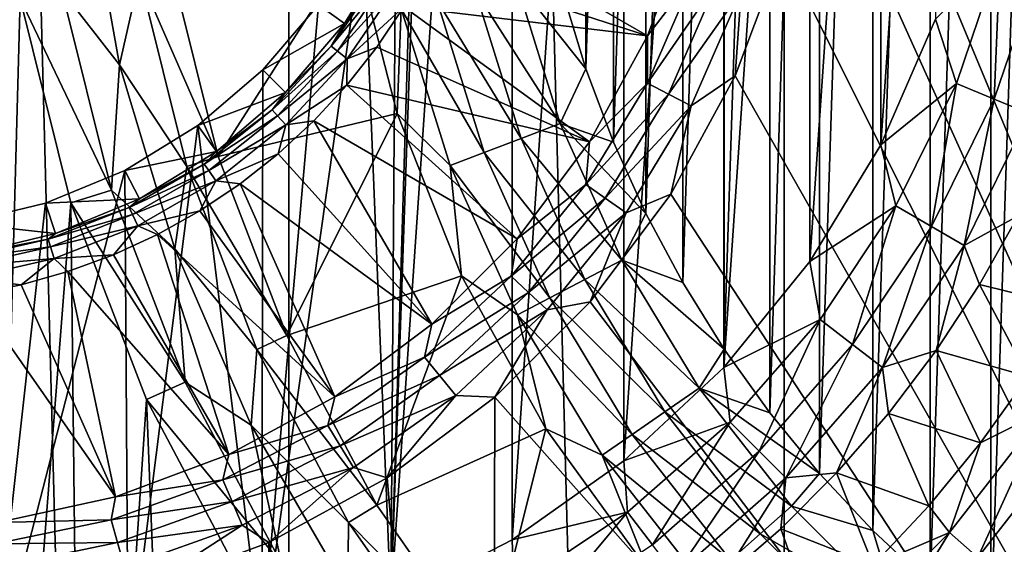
# Model space of a CAD drawing. Header units: millimetres. Extents: x -60 to 60, y -60 to 60.
# Tile 284 of 367: x 43.27 to 46.88, y -3.15 to -1.23. Entities that reach past the tile are written whole.
import ezdxf

# ---------------------------------------------------------------- set-up
doc = ezdxf.new("R2010")
doc.units = ezdxf.units.MM
doc.header["$LTSCALE"] = 81.481481
for name, color, linetype in [('130', 7, 'CONTINUOUS'), ('136', 7, 'CONTINUOUS'), ('159', 7, 'CONTINUOUS'), ('165', 7, 'CONTINUOUS'), ('209', 7, 'CONTINUOUS'), ('229', 7, 'CONTINUOUS'), ('244', 7, 'CONTINUOUS'), ('257', 7, 'CONTINUOUS'), ('295', 7, 'CONTINUOUS'), ('301', 7, 'CONTINUOUS'), ('34', 7, 'CONTINUOUS'), ('42', 7, 'CONTINUOUS'), ('5', 7, 'CONTINUOUS'), ('87', 7, 'CONTINUOUS'), ('9', 7, 'CONTINUOUS')]:
    doc.layers.add(name, color=color, linetype=linetype)

msp = doc.modelspace()

# ---------------------------------------------------------------- linework, layer by layer
at = {"layer": '130', "color": 7, "linetype": 'Continuous', "true_color": 0xf5f5f5}
for points in [[(44.7667, -1.0276, 1.0134), (45.5731, -1.2893, 1.8536), (44.8411, -0.8662, 1.0134), (44.7667, -1.0276, 1.0134)], [(45.5731, -1.2893, 1.8536), (45.7278, -0.8744, 1.8536), (44.8411, -0.8662, 1.0134), (45.5731, -1.2893, 1.8536)], [(44.6799, -1.1826, 1.0134), (45.5731, -1.2893, 1.8536), (44.7667, -1.0276, 1.0134), (44.6799, -1.1826, 1.0134)], [(44.5811, -1.3304, 1.0134), (45.3609, -1.6779, 1.8536), (44.6799, -1.1826, 1.0134), (44.5811, -1.3304, 1.0134)], [(45.3609, -1.6779, 1.8536), (45.5731, -1.2893, 1.8536), (44.6799, -1.1826, 1.0134), (45.3609, -1.6779, 1.8536)], [(44.4711, -1.47, 1.0134), (45.3609, -1.6779, 1.8536), (44.5811, -1.3304, 1.0134), (44.4711, -1.47, 1.0134)], [(44.3505, -1.6005, 1.0134), (45.0955, -2.0324, 1.8536), (44.4711, -1.47, 1.0134), (44.3505, -1.6005, 1.0134)], [(45.0955, -2.0324, 1.8536), (45.3609, -1.6779, 1.8536), (44.4711, -1.47, 1.0134), (45.0955, -2.0324, 1.8536)], [(44.22, -1.7211, 1.0134), (44.7824, -2.3455, 1.8536), (44.3505, -1.6005, 1.0134), (44.22, -1.7211, 1.0134)], [(44.7824, -2.3455, 1.8536), (45.0955, -2.0324, 1.8536), (44.3505, -1.6005, 1.0134), (44.7824, -2.3455, 1.8536)], [(44.0804, -1.8311, 1.0134), (44.7824, -2.3455, 1.8536), (44.22, -1.7211, 1.0134), (44.0804, -1.8311, 1.0134)], [(43.9326, -1.9299, 1.0134), (44.4279, -2.6109, 1.8536), (44.0804, -1.8311, 1.0134), (43.9326, -1.9299, 1.0134)], [(44.4279, -2.6109, 1.8536), (44.7824, -2.3455, 1.8536), (44.0804, -1.8311, 1.0134), (44.4279, -2.6109, 1.8536)], [(43.7776, -2.0167, 1.0134), (44.4279, -2.6109, 1.8536), (43.9326, -1.9299, 1.0134), (43.7776, -2.0167, 1.0134)], [(43.6162, -2.0911, 1.0134), (44.0393, -2.8231, 1.8536), (43.7776, -2.0167, 1.0134), (43.6162, -2.0911, 1.0134)], [(44.0393, -2.8231, 1.8536), (44.4279, -2.6109, 1.8536), (43.7776, -2.0167, 1.0134), (44.0393, -2.8231, 1.8536)], [(43.4494, -2.1526, 1.0134), (44.0393, -2.8231, 1.8536), (43.6162, -2.0911, 1.0134), (43.4494, -2.1526, 1.0134)], [(43.2784, -2.2009, 1.0134), (43.6244, -2.9778, 1.8536), (43.4494, -2.1526, 1.0134), (43.2784, -2.2009, 1.0134)], [(43.6244, -2.9778, 1.8536), (44.0393, -2.8231, 1.8536), (43.4494, -2.1526, 1.0134), (43.6244, -2.9778, 1.8536)], [(43.1041, -2.2355, 1.0134), (43.6244, -2.9778, 1.8536), (43.2784, -2.2009, 1.0134), (43.1041, -2.2355, 1.0134)], [(43.1917, -3.072, 1.8536), (43.6244, -2.9778, 1.8536), (43.1041, -2.2355, 1.0134), (43.1917, -3.072, 1.8536)]]:
    msp.add_3dface(points, dxfattribs=at)
at = {"layer": '136', "color": 7, "linetype": 'Continuous', "true_color": 0xf5f5f5}
for points in [[(44.6364, -0.9612, 0.6729), (44.368, -1.1756, -3.8), (44.4628, -1.2444, 0.6729), (44.6364, -0.9612, 0.6729)], [(44.368, -1.1756, -3.8), (44.1642, -1.4142, -3.8), (44.4628, -1.2444, 0.6729), (44.368, -1.1756, -3.8)], [(44.4628, -1.2444, 0.6729), (44.1642, -1.4142, -3.8), (44.247, -1.497, 0.6729), (44.4628, -1.2444, 0.6729)], [(44.1642, -1.4142, -3.8), (43.9256, -1.618, -3.8), (44.247, -1.497, 0.6729), (44.1642, -1.4142, -3.8)], [(44.247, -1.497, 0.6729), (43.9256, -1.618, -3.8), (43.9944, -1.7128, 0.6729), (44.247, -1.497, 0.6729)], [(43.9256, -1.618, -3.8), (43.658, -1.782, -3.8), (43.9944, -1.7128, 0.6729), (43.9256, -1.618, -3.8)], [(43.9944, -1.7128, 0.6729), (43.658, -1.782, -3.8), (43.7112, -1.8864, 0.6729), (43.9944, -1.7128, 0.6729)], [(43.658, -1.782, -3.8), (43.368, -1.9021, -3.8), (43.7112, -1.8864, 0.6729), (43.658, -1.782, -3.8)], [(43.368, -1.9021, -3.8), (43.0629, -1.9754, -3.8), (43.4042, -2.0135, 0.6729), (43.368, -1.9021, -3.8)], [(43.7112, -1.8864, 0.6729), (43.368, -1.9021, -3.8), (43.4042, -2.0135, 0.6729), (43.7112, -1.8864, 0.6729)], [(43.4042, -2.0135, 0.6729), (43.0629, -1.9754, -3.8), (43.0812, -2.0911, 0.6729), (43.4042, -2.0135, 0.6729)]]:
    msp.add_3dface(points, dxfattribs=at)
at = {"layer": '159', "color": 7, "linetype": 'Continuous', "true_color": 0xf5f5f5}
for points in [[(45.7278, -0.8744, 1.8536), (45.5731, -1.2893, 1.8536), (45.7456, -1.0646, 1.9156), (45.7278, -0.8744, 1.8536)], [(45.8947, -1.4362, 2), (46.0671, -0.974, 2), (45.9156, -1.125, 1.9904), (45.8947, -1.4362, 2)], [(45.5731, -1.2893, 1.8536), (45.5727, -1.4626, 1.9156), (45.7456, -1.0646, 1.9156), (45.5731, -1.2893, 1.8536)], [(45.5727, -1.4626, 1.9156), (45.8271, -1.0936, 1.9619), (45.7456, -1.0646, 1.9156), (45.5727, -1.4626, 1.9156)], [(45.6495, -1.5024, 1.9619), (45.8271, -1.0936, 1.9619), (45.5727, -1.4626, 1.9156), (45.6495, -1.5024, 1.9619)], [(45.6495, -1.5024, 1.9619), (45.9156, -1.125, 1.9904), (45.8271, -1.0936, 1.9619), (45.6495, -1.5024, 1.9619)], [(45.7329, -1.5456, 1.9904), (45.9156, -1.125, 1.9904), (45.6495, -1.5024, 1.9619), (45.7329, -1.5456, 1.9904)], [(45.7329, -1.5456, 1.9904), (45.8947, -1.4362, 2), (45.9156, -1.125, 1.9904), (45.7329, -1.5456, 1.9904)], [(45.5731, -1.2893, 1.8536), (45.3609, -1.6779, 1.8536), (45.5727, -1.4626, 1.9156), (45.5731, -1.2893, 1.8536)], [(45.6583, -1.8691, 2), (45.8947, -1.4362, 2), (45.7329, -1.5456, 1.9904), (45.6583, -1.8691, 2)], [(45.3609, -1.6779, 1.8536), (45.3473, -1.8334, 1.9156), (45.5727, -1.4626, 1.9156), (45.3609, -1.6779, 1.8536)], [(45.3473, -1.8334, 1.9156), (45.6495, -1.5024, 1.9619), (45.5727, -1.4626, 1.9156), (45.3473, -1.8334, 1.9156)], [(45.418, -1.8833, 1.9619), (45.6495, -1.5024, 1.9619), (45.3473, -1.8334, 1.9156), (45.418, -1.8833, 1.9619)], [(45.418, -1.8833, 1.9619), (45.7329, -1.5456, 1.9904), (45.6495, -1.5024, 1.9619), (45.418, -1.8833, 1.9619)], [(45.4947, -1.9374, 1.9904), (45.7329, -1.5456, 1.9904), (45.418, -1.8833, 1.9619), (45.4947, -1.9374, 1.9904)], [(45.4947, -1.9374, 1.9904), (45.6583, -1.8691, 2), (45.7329, -1.5456, 1.9904), (45.4947, -1.9374, 1.9904)], [(45.3609, -1.6779, 1.8536), (45.0955, -2.0324, 1.8536), (45.3473, -1.8334, 1.9156), (45.3609, -1.6779, 1.8536)], [(45.0955, -2.0324, 1.8536), (45.0734, -2.1699, 1.9156), (45.3473, -1.8334, 1.9156), (45.0955, -2.0324, 1.8536)], [(45.0734, -2.1699, 1.9156), (45.418, -1.8833, 1.9619), (45.3473, -1.8334, 1.9156), (45.0734, -2.1699, 1.9156)], [(45.3627, -2.264, 2), (45.6583, -1.8691, 2), (45.4947, -1.9374, 1.9904), (45.3627, -2.264, 2)], [(45.1367, -2.229, 1.9619), (45.418, -1.8833, 1.9619), (45.0734, -2.1699, 1.9156), (45.1367, -2.229, 1.9619)], [(45.1367, -2.229, 1.9619), (45.4947, -1.9374, 1.9904), (45.418, -1.8833, 1.9619), (45.1367, -2.229, 1.9619)], [(45.2053, -2.2931, 1.9904), (45.4947, -1.9374, 1.9904), (45.1367, -2.229, 1.9619), (45.2053, -2.2931, 1.9904)], [(45.2053, -2.2931, 1.9904), (45.3627, -2.264, 2), (45.4947, -1.9374, 1.9904), (45.2053, -2.2931, 1.9904)], [(45.0955, -2.0324, 1.8536), (44.7824, -2.3455, 1.8536), (45.0734, -2.1699, 1.9156), (45.0955, -2.0324, 1.8536)], [(44.7824, -2.3455, 1.8536), (44.7563, -2.4661, 1.9156), (45.0734, -2.1699, 1.9156), (44.7824, -2.3455, 1.8536)], [(44.7563, -2.4661, 1.9156), (45.1367, -2.229, 1.9619), (45.0734, -2.1699, 1.9156), (44.7563, -2.4661, 1.9156)], [(44.8109, -2.5332, 1.9619), (45.1367, -2.229, 1.9619), (44.7563, -2.4661, 1.9156), (44.8109, -2.5332, 1.9619)], [(44.8109, -2.5332, 1.9619), (45.2053, -2.2931, 1.9904), (45.1367, -2.229, 1.9619), (44.8109, -2.5332, 1.9619)], [(45.0138, -2.6128, 2), (45.3627, -2.264, 2), (45.2053, -2.2931, 1.9904), (45.0138, -2.6128, 2)], [(44.8702, -2.606, 1.9904), (45.2053, -2.2931, 1.9904), (44.8109, -2.5332, 1.9619), (44.8702, -2.606, 1.9904)], [(44.8702, -2.606, 1.9904), (45.0138, -2.6128, 2), (45.2053, -2.2931, 1.9904), (44.8702, -2.606, 1.9904)], [(44.7824, -2.3455, 1.8536), (44.4279, -2.6109, 1.8536), (44.7563, -2.4661, 1.9156), (44.7824, -2.3455, 1.8536)], [(44.4279, -2.6109, 1.8536), (44.4018, -2.7163, 1.9156), (44.7563, -2.4661, 1.9156), (44.4279, -2.6109, 1.8536)], [(44.4018, -2.7163, 1.9156), (44.8109, -2.5332, 1.9619), (44.7563, -2.4661, 1.9156), (44.4018, -2.7163, 1.9156)], [(44.4468, -2.7903, 1.9619), (44.8109, -2.5332, 1.9619), (44.4018, -2.7163, 1.9156), (44.4468, -2.7903, 1.9619)], [(44.4468, -2.7903, 1.9619), (44.8702, -2.606, 1.9904), (44.8109, -2.5332, 1.9619), (44.4468, -2.7903, 1.9619)], [(44.4279, -2.6109, 1.8536), (44.0393, -2.8231, 1.8536), (44.4018, -2.7163, 1.9156), (44.4279, -2.6109, 1.8536)], [(44.4956, -2.8705, 1.9904), (44.8702, -2.606, 1.9904), (44.4468, -2.7903, 1.9619), (44.4956, -2.8705, 1.9904)], [(44.4956, -2.8705, 1.9904), (44.6189, -2.9084, 2), (44.8702, -2.606, 1.9904), (44.4956, -2.8705, 1.9904)], [(44.6189, -2.9084, 2), (45.0138, -2.6128, 2), (44.8702, -2.606, 1.9904), (44.6189, -2.9084, 2)], [(44.0166, -2.916, 1.9156), (44.4468, -2.7903, 1.9619), (44.4018, -2.7163, 1.9156), (44.0166, -2.916, 1.9156)], [(44.0393, -2.8231, 1.8536), (44.0166, -2.916, 1.9156), (44.4018, -2.7163, 1.9156), (44.0393, -2.8231, 1.8536)], [(44.051, -2.9953, 1.9619), (44.4468, -2.7903, 1.9619), (44.0166, -2.916, 1.9156), (44.051, -2.9953, 1.9619)], [(44.051, -2.9953, 1.9619), (44.4956, -2.8705, 1.9904), (44.4468, -2.7903, 1.9619), (44.051, -2.9953, 1.9619)], [(44.0393, -2.8231, 1.8536), (43.6244, -2.9778, 1.8536), (44.0166, -2.916, 1.9156), (44.0393, -2.8231, 1.8536)], [(44.0885, -3.0814, 1.9904), (44.4956, -2.8705, 1.9904), (44.051, -2.9953, 1.9619), (44.0885, -3.0814, 1.9904)], [(44.0885, -3.0814, 1.9904), (44.186, -3.1448, 2), (44.4956, -2.8705, 1.9904), (44.0885, -3.0814, 1.9904)], [(44.186, -3.1448, 2), (44.6189, -2.9084, 2), (44.4956, -2.8705, 1.9904), (44.186, -3.1448, 2)], [(43.6077, -3.0613, 1.9156), (44.051, -2.9953, 1.9619), (44.0166, -2.916, 1.9156), (43.6077, -3.0613, 1.9156)], [(43.6244, -2.9778, 1.8536), (43.6077, -3.0613, 1.9156), (44.0166, -2.916, 1.9156), (43.6244, -2.9778, 1.8536)], [(43.6244, -2.9778, 1.8536), (43.1917, -3.072, 1.8536), (43.6077, -3.0613, 1.9156), (43.6244, -2.9778, 1.8536)], [(43.6311, -3.1446, 1.9619), (44.051, -2.9953, 1.9619), (43.6077, -3.0613, 1.9156), (43.6311, -3.1446, 1.9619)], [(43.6311, -3.1446, 1.9619), (44.0885, -3.0814, 1.9904), (44.051, -2.9953, 1.9619), (43.6311, -3.1446, 1.9619)], [(43.1829, -3.1495, 1.9156), (43.6311, -3.1446, 1.9619), (43.6077, -3.0613, 1.9156), (43.1829, -3.1495, 1.9156)], [(43.1917, -3.072, 1.8536), (43.1829, -3.1495, 1.9156), (43.6077, -3.0613, 1.9156), (43.1917, -3.072, 1.8536)], [(43.6564, -3.235, 1.9904), (44.0885, -3.0814, 1.9904), (43.6311, -3.1446, 1.9619), (43.6564, -3.235, 1.9904)], [(43.6564, -3.235, 1.9904), (43.7238, -3.3171, 2), (44.0885, -3.0814, 1.9904), (43.6564, -3.235, 1.9904)], [(43.7238, -3.3171, 2), (44.186, -3.1448, 2), (44.0885, -3.0814, 1.9904), (43.7238, -3.3171, 2)], [(43.1947, -3.2353, 1.9619), (43.6311, -3.1446, 1.9619), (43.1829, -3.1495, 1.9156), (43.1947, -3.2353, 1.9619)], [(43.1947, -3.2353, 1.9619), (43.6564, -3.235, 1.9904), (43.6311, -3.1446, 1.9619), (43.1947, -3.2353, 1.9619)]]:
    msp.add_3dface(points, dxfattribs=at)
at = {"layer": '165', "color": 7, "linetype": 'Continuous', "true_color": 0xf5f5f5}
for points in [[(44.6364, -0.9612, 0.6729), (44.4628, -1.2444, 0.6729), (44.5934, -1.0643, 0.7668), (44.6364, -0.9612, 0.6729)], [(44.5934, -1.0643, 0.7668), (44.4142, -1.3271, 0.7668), (44.6185, -1.0788, 0.8571), (44.5934, -1.0643, 0.7668)], [(44.5934, -1.0643, 0.7668), (44.4628, -1.2444, 0.6729), (44.4142, -1.3271, 0.7668), (44.5934, -1.0643, 0.7668)], [(44.6185, -1.0788, 0.8571), (44.4142, -1.3271, 0.7668), (44.4368, -1.3452, 0.8571), (44.6185, -1.0788, 0.8571)], [(44.6185, -1.0788, 0.8571), (44.4368, -1.3452, 0.8571), (44.6579, -1.1015, 0.9404), (44.6185, -1.0788, 0.8571)], [(44.6579, -1.1015, 0.9404), (44.4368, -1.3452, 0.8571), (44.4724, -1.3736, 0.9404), (44.6579, -1.1015, 0.9404)], [(44.6799, -1.1826, 1.0134), (44.6579, -1.1015, 0.9404), (44.4724, -1.3736, 0.9404), (44.6799, -1.1826, 1.0134)], [(44.5811, -1.3304, 1.0134), (44.6799, -1.1826, 1.0134), (44.4724, -1.3736, 0.9404), (44.5811, -1.3304, 1.0134)], [(44.4628, -1.2444, 0.6729), (44.247, -1.497, 0.6729), (44.4142, -1.3271, 0.7668), (44.4628, -1.2444, 0.6729)], [(44.4142, -1.3271, 0.7668), (44.247, -1.497, 0.6729), (44.1978, -1.5603, 0.7668), (44.4142, -1.3271, 0.7668)], [(44.4142, -1.3271, 0.7668), (44.1978, -1.5603, 0.7668), (44.4368, -1.3452, 0.8571), (44.4142, -1.3271, 0.7668)], [(44.4711, -1.47, 1.0134), (44.5811, -1.3304, 1.0134), (44.4724, -1.3736, 0.9404), (44.4711, -1.47, 1.0134)], [(44.4368, -1.3452, 0.8571), (44.1978, -1.5603, 0.7668), (44.2175, -1.5816, 0.8571), (44.4368, -1.3452, 0.8571)], [(44.4368, -1.3452, 0.8571), (44.2175, -1.5816, 0.8571), (44.4724, -1.3736, 0.9404), (44.4368, -1.3452, 0.8571)], [(44.4724, -1.3736, 0.9404), (44.2175, -1.5816, 0.8571), (44.2485, -1.6149, 0.9404), (44.4724, -1.3736, 0.9404)], [(44.4711, -1.47, 1.0134), (44.4724, -1.3736, 0.9404), (44.2485, -1.6149, 0.9404), (44.4711, -1.47, 1.0134)], [(44.3505, -1.6005, 1.0134), (44.4711, -1.47, 1.0134), (44.2485, -1.6149, 0.9404), (44.3505, -1.6005, 1.0134)], [(44.247, -1.497, 0.6729), (43.9944, -1.7128, 0.6729), (44.1978, -1.5603, 0.7668), (44.247, -1.497, 0.6729)], [(44.1978, -1.5603, 0.7668), (43.9944, -1.7128, 0.6729), (43.949, -1.7587, 0.7668), (44.1978, -1.5603, 0.7668)], [(44.1978, -1.5603, 0.7668), (43.949, -1.7587, 0.7668), (44.2175, -1.5816, 0.8571), (44.1978, -1.5603, 0.7668)], [(44.2175, -1.5816, 0.8571), (43.949, -1.7587, 0.7668), (43.9654, -1.7826, 0.8571), (44.2175, -1.5816, 0.8571)], [(44.2175, -1.5816, 0.8571), (43.9654, -1.7826, 0.8571), (44.2485, -1.6149, 0.9404), (44.2175, -1.5816, 0.8571)], [(44.2485, -1.6149, 0.9404), (43.9654, -1.7826, 0.8571), (43.991, -1.8202, 0.9404), (44.2485, -1.6149, 0.9404)], [(44.22, -1.7211, 1.0134), (44.2485, -1.6149, 0.9404), (43.991, -1.8202, 0.9404), (44.22, -1.7211, 1.0134)], [(44.22, -1.7211, 1.0134), (44.3505, -1.6005, 1.0134), (44.2485, -1.6149, 0.9404), (44.22, -1.7211, 1.0134)], [(43.9944, -1.7128, 0.6729), (43.7112, -1.8864, 0.6729), (43.949, -1.7587, 0.7668), (43.9944, -1.7128, 0.6729)], [(44.0804, -1.8311, 1.0134), (44.22, -1.7211, 1.0134), (43.991, -1.8202, 0.9404), (44.0804, -1.8311, 1.0134)], [(43.949, -1.7587, 0.7668), (43.7112, -1.8864, 0.6729), (43.6735, -1.9177, 0.7668), (43.949, -1.7587, 0.7668)], [(43.949, -1.7587, 0.7668), (43.6735, -1.9177, 0.7668), (43.9654, -1.7826, 0.8571), (43.949, -1.7587, 0.7668)], [(43.9654, -1.7826, 0.8571), (43.6735, -1.9177, 0.7668), (43.6861, -1.9439, 0.8571), (43.9654, -1.7826, 0.8571)], [(43.9654, -1.7826, 0.8571), (43.6861, -1.9439, 0.8571), (43.991, -1.8202, 0.9404), (43.9654, -1.7826, 0.8571)], [(43.991, -1.8202, 0.9404), (43.6861, -1.9439, 0.8571), (43.7059, -1.9849, 0.9404), (43.991, -1.8202, 0.9404)], [(43.9326, -1.9299, 1.0134), (43.991, -1.8202, 0.9404), (43.7059, -1.9849, 0.9404), (43.9326, -1.9299, 1.0134)], [(43.9326, -1.9299, 1.0134), (44.0804, -1.8311, 1.0134), (43.991, -1.8202, 0.9404), (43.9326, -1.9299, 1.0134)], [(43.7112, -1.8864, 0.6729), (43.4042, -2.0135, 0.6729), (43.6735, -1.9177, 0.7668), (43.7112, -1.8864, 0.6729)], [(43.6735, -1.9177, 0.7668), (43.4042, -2.0135, 0.6729), (43.3774, -2.034, 0.7668), (43.6735, -1.9177, 0.7668)], [(43.6735, -1.9177, 0.7668), (43.3774, -2.034, 0.7668), (43.6861, -1.9439, 0.8571), (43.6735, -1.9177, 0.7668)], [(43.6861, -1.9439, 0.8571), (43.3774, -2.034, 0.7668), (43.3859, -2.0617, 0.8571), (43.6861, -1.9439, 0.8571)], [(43.6861, -1.9439, 0.8571), (43.3859, -2.0617, 0.8571), (43.7059, -1.9849, 0.9404), (43.6861, -1.9439, 0.8571)], [(43.7776, -2.0167, 1.0134), (43.9326, -1.9299, 1.0134), (43.7059, -1.9849, 0.9404), (43.7776, -2.0167, 1.0134)], [(43.4042, -2.0135, 0.6729), (43.0812, -2.0911, 0.6729), (43.3774, -2.034, 0.7668), (43.4042, -2.0135, 0.6729)], [(43.7059, -1.9849, 0.9404), (43.3859, -2.0617, 0.8571), (43.3994, -2.1052, 0.9404), (43.7059, -1.9849, 0.9404)], [(43.6162, -2.0911, 1.0134), (43.7059, -1.9849, 0.9404), (43.3994, -2.1052, 0.9404), (43.6162, -2.0911, 1.0134)], [(43.6162, -2.0911, 1.0134), (43.7776, -2.0167, 1.0134), (43.7059, -1.9849, 0.9404), (43.6162, -2.0911, 1.0134)], [(43.3774, -2.034, 0.7668), (43.0812, -2.0911, 0.6729), (43.0672, -2.1048, 0.7668), (43.3774, -2.034, 0.7668)], [(43.3774, -2.034, 0.7668), (43.0672, -2.1048, 0.7668), (43.3859, -2.0617, 0.8571), (43.3774, -2.034, 0.7668)], [(43.3859, -2.0617, 0.8571), (43.0672, -2.1048, 0.7668), (43.0716, -2.1334, 0.8571), (43.3859, -2.0617, 0.8571)], [(43.3859, -2.0617, 0.8571), (43.0716, -2.1334, 0.8571), (43.3994, -2.1052, 0.9404), (43.3859, -2.0617, 0.8571)], [(43.4494, -2.1526, 1.0134), (43.6162, -2.0911, 1.0134), (43.3994, -2.1052, 0.9404), (43.4494, -2.1526, 1.0134)], [(43.3994, -2.1052, 0.9404), (43.0716, -2.1334, 0.8571), (43.0783, -2.1784, 0.9404), (43.3994, -2.1052, 0.9404)], [(43.2784, -2.2009, 1.0134), (43.3994, -2.1052, 0.9404), (43.0783, -2.1784, 0.9404), (43.2784, -2.2009, 1.0134)], [(43.2784, -2.2009, 1.0134), (43.4494, -2.1526, 1.0134), (43.3994, -2.1052, 0.9404), (43.2784, -2.2009, 1.0134)], [(43.1041, -2.2355, 1.0134), (43.2784, -2.2009, 1.0134), (43.0783, -2.1784, 0.9404), (43.1041, -2.2355, 1.0134)]]:
    msp.add_3dface(points, dxfattribs=at)
at = {"layer": '209', "color": 151, "linetype": 'Continuous', "true_color": 0x7dbfed}
for points in [[(42.3223, 38.1068, 28.5), (44.2586, -35.8396, 28.5), (44.2586, 35.8396, 28.5), (42.3223, 38.1068, 28.5)], [(42.3223, -38.1068, 28.5), (44.2586, -35.8396, 28.5), (42.3223, 38.1068, 28.5), (42.3223, -38.1068, 28.5)], [(44.2586, 35.8396, 28.5), (46.0737, -33.4741, 28.5), (46.0737, 33.4741, 28.5), (44.2586, 35.8396, 28.5)], [(44.2586, -35.8396, 28.5), (46.0737, -33.4741, 28.5), (44.2586, 35.8396, 28.5), (44.2586, -35.8396, 28.5)], [(46.0737, 33.4741, 28.5), (47.7624, -31.017, 28.5), (47.7624, 31.017, 28.5), (46.0737, 33.4741, 28.5)], [(46.0737, -33.4741, 28.5), (47.7624, -31.017, 28.5), (46.0737, 33.4741, 28.5), (46.0737, -33.4741, 28.5)]]:
    msp.add_3dface(points, dxfattribs=at)
at = {"layer": '229', "color": 151, "linetype": 'Continuous', "true_color": 0x7dbfed}
for points in [[(46.8302, 3.4796, 17.3), (47.0635, 3.6467, 17.3), (46.8302, -3.4796, 17.3), (46.8302, 3.4796, 17.3)], [(46.8302, -3.4796, 17.3), (47.0635, 3.6467, 17.3), (47.0635, -3.6467, 17.3), (46.8302, -3.4796, 17.3)], [(46.6083, 3.2975, 17.3), (46.8302, 3.4796, 17.3), (46.6083, -3.2975, 17.3), (46.6083, 3.2975, 17.3)], [(46.6083, -3.2975, 17.3), (46.8302, 3.4796, 17.3), (46.8302, -3.4796, 17.3), (46.6083, -3.2975, 17.3)], [(46.3989, 3.1013, 17.3), (46.6083, 3.2975, 17.3), (46.3989, -3.1013, 17.3), (46.3989, 3.1013, 17.3)], [(46.3989, -3.1013, 17.3), (46.6083, 3.2975, 17.3), (46.6083, -3.2975, 17.3), (46.3989, -3.1013, 17.3)], [(46.2027, 2.8918, 17.3), (46.3989, 3.1013, 17.3), (46.2027, -2.8918, 17.3), (46.2027, 2.8918, 17.3)], [(46.2027, -2.8918, 17.3), (46.3989, 3.1013, 17.3), (46.3989, -3.1013, 17.3), (46.2027, -2.8918, 17.3)], [(46.0206, 2.67, 17.3), (46.2027, 2.8918, 17.3), (46.0206, -2.67, 17.3), (46.0206, 2.67, 17.3)], [(46.0206, -2.67, 17.3), (46.2027, 2.8918, 17.3), (46.2027, -2.8918, 17.3), (46.0206, -2.67, 17.3)], [(45.8534, 2.4367, 17.3), (46.0206, 2.67, 17.3), (45.8534, -2.4367, 17.3), (45.8534, 2.4367, 17.3)], [(45.8534, -2.4367, 17.3), (46.0206, 2.67, 17.3), (46.0206, -2.67, 17.3), (45.8534, -2.4367, 17.3)], [(45.7018, 2.193, 17.3), (45.8534, 2.4367, 17.3), (45.7018, -2.193, 17.3), (45.7018, 2.193, 17.3)], [(45.7018, -2.193, 17.3), (45.8534, 2.4367, 17.3), (45.8534, -2.4367, 17.3), (45.7018, -2.193, 17.3)], [(45.5665, 1.9398, 17.3), (45.7018, 2.193, 17.3), (45.5665, -1.9398, 17.3), (45.5665, 1.9398, 17.3)], [(45.5665, -1.9398, 17.3), (45.7018, 2.193, 17.3), (45.7018, -2.193, 17.3), (45.5665, -1.9398, 17.3)], [(45.4481, -1.6784, 17.3), (45.5665, 1.9398, 17.3), (45.5665, -1.9398, 17.3), (45.4481, -1.6784, 17.3)], [(45.4481, 1.6784, 17.3), (45.5665, 1.9398, 17.3), (45.4481, -1.6784, 17.3), (45.4481, 1.6784, 17.3)], [(45.347, 1.4098, 17.3), (45.4481, 1.6784, 17.3), (45.347, -1.4098, 17.3), (45.347, 1.4098, 17.3)], [(45.347, -1.4098, 17.3), (45.4481, 1.6784, 17.3), (45.4481, -1.6784, 17.3), (45.347, -1.4098, 17.3)], [(45.2637, -1.1352, 17.3), (45.347, 1.4098, 17.3), (45.347, -1.4098, 17.3), (45.2637, -1.1352, 17.3)]]:
    msp.add_3dface(points, dxfattribs=at)
at = {"layer": '244', "color": 151, "linetype": 'Continuous', "true_color": 0x7dbfed}
for points in [[(43.8305, -1.049, 18.2657), (44.4973, -0.9543, 17.5929), (44.0003, -1.731, 18.2657), (43.8305, -1.049, 18.2657)], [(44.4973, -0.9543, 17.5929), (44.6564, -1.5738, 17.5929), (44.0003, -1.731, 18.2657), (44.4973, -0.9543, 17.5929)], [(44.0003, -1.731, 18.2657), (44.6564, -1.5738, 17.5929), (44.2518, -2.3873, 18.2657), (44.0003, -1.731, 18.2657)], [(44.6564, -1.5738, 17.5929), (44.8918, -2.1684, 17.5929), (44.2518, -2.3873, 18.2657), (44.6564, -1.5738, 17.5929)], [(44.2518, -2.3873, 18.2657), (44.8918, -2.1684, 17.5929), (44.5813, -3.0082, 18.2657), (44.2518, -2.3873, 18.2657)], [(44.8918, -2.1684, 17.5929), (45.1999, -2.7289, 17.5929), (44.5813, -3.0082, 18.2657), (44.8918, -2.1684, 17.5929)], [(44.5813, -3.0082, 18.2657), (45.1999, -2.7289, 17.5929), (44.9838, -3.5843, 18.2657), (44.5813, -3.0082, 18.2657)], [(45.1999, -2.7289, 17.5929), (45.5759, -3.2463, 17.5929), (44.9838, -3.5843, 18.2657), (45.1999, -2.7289, 17.5929)]]:
    msp.add_3dface(points, dxfattribs=at)
at = {"layer": '257', "color": 151, "linetype": 'Continuous', "true_color": 0x7dbfed}
for points in [[(43.1804, -0.3859, 18.5), (43.2743, -1.152, 18.5), (43.1431, -5.9596, 18.5), (43.1804, -0.3859, 18.5)], [(43.2743, -1.152, 18.5), (43.4607, -1.9009, 18.5), (43.1431, -5.9596, 18.5), (43.2743, -1.152, 18.5)], [(43.1431, -5.9596, 18.5), (43.4607, -1.9009, 18.5), (43.5063, -6.0608, 18.5), (43.1431, -5.9596, 18.5)], [(43.4607, -1.9009, 18.5), (43.7369, -2.6216, 18.5), (43.5063, -6.0608, 18.5), (43.4607, -1.9009, 18.5)], [(43.5063, -6.0608, 18.5), (43.7369, -2.6216, 18.5), (43.875, -6.1399, 18.5), (43.5063, -6.0608, 18.5)], [(43.7369, -2.6216, 18.5), (44.0987, -3.3034, 18.5), (43.875, -6.1399, 18.5), (43.7369, -2.6216, 18.5)]]:
    msp.add_3dface(points, dxfattribs=at)
at = {"layer": '295', "color": 151, "linetype": 'Continuous', "true_color": 0x7dbfed}
for points in [[(43.6385, -1.3958, 18.4392), (43.4275, -1.1236, 18.4847), (43.5157, -0.7027, 18.4392), (43.6385, -1.3958, 18.4392)], [(43.6385, -1.3958, 18.4392), (43.5157, -0.7027, 18.4392), (43.7113, -1.0711, 18.3652), (43.6385, -1.3958, 18.4392)], [(43.8847, -1.7674, 18.3652), (43.6385, -1.3958, 18.4392), (43.7113, -1.0711, 18.3652), (43.8847, -1.7674, 18.3652)], [(43.8305, -1.049, 18.2657), (44.0003, -1.731, 18.2657), (43.7113, -1.0711, 18.3652), (43.8305, -1.049, 18.2657)], [(44.0003, -1.731, 18.2657), (43.8847, -1.7674, 18.3652), (43.7113, -1.0711, 18.3652), (44.0003, -1.731, 18.2657)], [(43.6093, -1.8541, 18.4847), (43.2743, -1.152, 18.5), (43.4275, -1.1236, 18.4847), (43.6093, -1.8541, 18.4847)], [(43.4607, -1.9009, 18.5), (43.2743, -1.152, 18.5), (43.6093, -1.8541, 18.4847), (43.4607, -1.9009, 18.5)], [(43.6093, -1.8541, 18.4847), (43.4275, -1.1236, 18.4847), (43.6385, -1.3958, 18.4392), (43.6093, -1.8541, 18.4847)], [(43.8413, -2.0699, 18.4392), (43.6093, -1.8541, 18.4847), (43.6385, -1.3958, 18.4392), (43.8413, -2.0699, 18.4392)], [(43.8413, -2.0699, 18.4392), (43.6385, -1.3958, 18.4392), (43.8847, -1.7674, 18.3652), (43.8413, -2.0699, 18.4392)], [(44.0003, -1.731, 18.2657), (44.2518, -2.3873, 18.2657), (43.8847, -1.7674, 18.3652), (44.0003, -1.731, 18.2657)], [(44.1414, -2.4375, 18.3652), (43.8413, -2.0699, 18.4392), (43.8847, -1.7674, 18.3652), (44.1414, -2.4375, 18.3652)], [(44.2518, -2.3873, 18.2657), (44.1414, -2.4375, 18.3652), (43.8847, -1.7674, 18.3652), (44.2518, -2.3873, 18.2657)], [(43.8787, -2.5571, 18.4847), (43.4607, -1.9009, 18.5), (43.6093, -1.8541, 18.4847), (43.8787, -2.5571, 18.4847)], [(43.8787, -2.5571, 18.4847), (43.6093, -1.8541, 18.4847), (43.8413, -2.0699, 18.4392), (43.8787, -2.5571, 18.4847)], [(43.7369, -2.6216, 18.5), (43.4607, -1.9009, 18.5), (43.8787, -2.5571, 18.4847), (43.7369, -2.6216, 18.5)], [(44.1214, -2.7157, 18.4392), (43.8413, -2.0699, 18.4392), (44.1414, -2.4375, 18.3652), (44.1214, -2.7157, 18.4392)], [(44.1214, -2.7157, 18.4392), (43.8787, -2.5571, 18.4847), (43.8413, -2.0699, 18.4392), (44.1214, -2.7157, 18.4392)], [(44.2518, -2.3873, 18.2657), (44.5813, -3.0082, 18.2657), (44.1414, -2.4375, 18.3652), (44.2518, -2.3873, 18.2657)], [(44.4778, -3.0714, 18.3652), (44.1214, -2.7157, 18.4392), (44.1414, -2.4375, 18.3652), (44.4778, -3.0714, 18.3652)], [(44.5813, -3.0082, 18.2657), (44.4778, -3.0714, 18.3652), (44.1414, -2.4375, 18.3652), (44.5813, -3.0082, 18.2657)], [(44.2316, -3.222, 18.4847), (43.7369, -2.6216, 18.5), (43.8787, -2.5571, 18.4847), (44.2316, -3.222, 18.4847)], [(44.2316, -3.222, 18.4847), (43.8787, -2.5571, 18.4847), (44.1214, -2.7157, 18.4392), (44.2316, -3.222, 18.4847)], [(44.0987, -3.3034, 18.5), (43.7369, -2.6216, 18.5), (44.2316, -3.222, 18.4847), (44.0987, -3.3034, 18.5)], [(44.4748, -3.3245, 18.4392), (44.1214, -2.7157, 18.4392), (44.4778, -3.0714, 18.3652), (44.4748, -3.3245, 18.4392)], [(44.4748, -3.3245, 18.4392), (44.2316, -3.222, 18.4847), (44.1214, -2.7157, 18.4392), (44.4748, -3.3245, 18.4392)], [(44.5813, -3.0082, 18.2657), (44.9838, -3.5843, 18.2657), (44.4778, -3.0714, 18.3652), (44.5813, -3.0082, 18.2657)], [(44.8889, -3.6597, 18.3652), (44.4748, -3.3245, 18.4392), (44.4778, -3.0714, 18.3652), (44.8889, -3.6597, 18.3652)], [(44.9838, -3.5843, 18.2657), (44.8889, -3.6597, 18.3652), (44.4778, -3.0714, 18.3652), (44.9838, -3.5843, 18.2657)]]:
    msp.add_3dface(points, dxfattribs=at)
at = {"layer": '301', "color": 151, "linetype": 'Continuous', "true_color": 0x7dbfed}
for points in [[(44.6564, -1.5738, 17.5929), (44.4973, -0.9543, 17.5929), (44.671, -1.1903, 17.491), (44.6564, -1.5738, 17.5929)], [(45.0902, -1.0869, 17.3122), (45.2534, -1.6105, 17.3122), (44.9419, -1.1235, 17.3488), (45.0902, -1.0869, 17.3122)], [(45.0902, -1.0869, 17.3122), (45.347, -1.4098, 17.3), (45.2534, -1.6105, 17.3122), (45.0902, -1.0869, 17.3122)], [(45.2637, -1.1352, 17.3), (45.347, -1.4098, 17.3), (45.0902, -1.0869, 17.3122), (45.2637, -1.1352, 17.3)], [(44.9419, -1.1235, 17.3488), (45.1106, -1.6647, 17.3488), (44.801, -1.1582, 17.4089), (44.9419, -1.1235, 17.3488)], [(44.9419, -1.1235, 17.3488), (45.2534, -1.6105, 17.3122), (45.1106, -1.6647, 17.3488), (44.9419, -1.1235, 17.3488)], [(44.6564, -1.5738, 17.5929), (44.671, -1.1903, 17.491), (44.8496, -1.7637, 17.491), (44.6564, -1.5738, 17.5929)], [(44.801, -1.1582, 17.4089), (44.9749, -1.7162, 17.4089), (44.671, -1.1903, 17.491), (44.801, -1.1582, 17.4089)], [(44.671, -1.1903, 17.491), (44.9749, -1.7162, 17.4089), (44.8496, -1.7637, 17.491), (44.671, -1.1903, 17.491)], [(44.801, -1.1582, 17.4089), (45.1106, -1.6647, 17.3488), (44.9749, -1.7162, 17.4089), (44.801, -1.1582, 17.4089)], [(45.347, -1.4098, 17.3), (45.4481, -1.6784, 17.3), (45.2534, -1.6105, 17.3122), (45.347, -1.4098, 17.3)], [(44.8918, -2.1684, 17.5929), (44.6564, -1.5738, 17.5929), (44.8496, -1.7637, 17.491), (44.8918, -2.1684, 17.5929)], [(45.2534, -1.6105, 17.3122), (45.4785, -2.1107, 17.3122), (45.1106, -1.6647, 17.3488), (45.2534, -1.6105, 17.3122)], [(45.2534, -1.6105, 17.3122), (45.5665, -1.9398, 17.3), (45.4785, -2.1107, 17.3122), (45.2534, -1.6105, 17.3122)], [(45.4481, -1.6784, 17.3), (45.5665, -1.9398, 17.3), (45.2534, -1.6105, 17.3122), (45.4481, -1.6784, 17.3)], [(45.1106, -1.6647, 17.3488), (45.3432, -2.1816, 17.3488), (44.9749, -1.7162, 17.4089), (45.1106, -1.6647, 17.3488)], [(45.1106, -1.6647, 17.3488), (45.4785, -2.1107, 17.3122), (45.3432, -2.1816, 17.3488), (45.1106, -1.6647, 17.3488)], [(44.9749, -1.7162, 17.4089), (45.2147, -2.2491, 17.4089), (44.8496, -1.7637, 17.491), (44.9749, -1.7162, 17.4089)], [(44.9749, -1.7162, 17.4089), (45.3432, -2.1816, 17.3488), (45.2147, -2.2491, 17.4089), (44.9749, -1.7162, 17.4089)], [(44.8918, -2.1684, 17.5929), (44.8496, -1.7637, 17.491), (45.0961, -2.3113, 17.491), (44.8918, -2.1684, 17.5929)], [(44.8496, -1.7637, 17.491), (45.2147, -2.2491, 17.4089), (45.0961, -2.3113, 17.491), (44.8496, -1.7637, 17.491)], [(45.5665, -1.9398, 17.3), (45.7018, -2.193, 17.3), (45.4785, -2.1107, 17.3122), (45.5665, -1.9398, 17.3)], [(45.4785, -2.1107, 17.3122), (45.7622, -2.58, 17.3122), (45.3432, -2.1816, 17.3488), (45.4785, -2.1107, 17.3122)], [(45.4785, -2.1107, 17.3122), (45.8534, -2.4367, 17.3), (45.7622, -2.58, 17.3122), (45.4785, -2.1107, 17.3122)], [(45.7018, -2.193, 17.3), (45.8534, -2.4367, 17.3), (45.4785, -2.1107, 17.3122), (45.7018, -2.193, 17.3)], [(45.1999, -2.7289, 17.5929), (44.8918, -2.1684, 17.5929), (45.0961, -2.3113, 17.491), (45.1999, -2.7289, 17.5929)], [(45.3432, -2.1816, 17.3488), (45.6365, -2.6668, 17.3488), (45.2147, -2.2491, 17.4089), (45.3432, -2.1816, 17.3488)], [(45.3432, -2.1816, 17.3488), (45.7622, -2.58, 17.3122), (45.6365, -2.6668, 17.3488), (45.3432, -2.1816, 17.3488)], [(45.2147, -2.2491, 17.4089), (45.5171, -2.7492, 17.4089), (45.0961, -2.3113, 17.491), (45.2147, -2.2491, 17.4089)], [(45.2147, -2.2491, 17.4089), (45.6365, -2.6668, 17.3488), (45.5171, -2.7492, 17.4089), (45.2147, -2.2491, 17.4089)], [(45.1999, -2.7289, 17.5929), (45.0961, -2.3113, 17.491), (45.4068, -2.8253, 17.491), (45.1999, -2.7289, 17.5929)], [(45.0961, -2.3113, 17.491), (45.5171, -2.7492, 17.4089), (45.4068, -2.8253, 17.491), (45.0961, -2.3113, 17.491)], [(45.8534, -2.4367, 17.3), (46.0206, -2.67, 17.3), (45.7622, -2.58, 17.3122), (45.8534, -2.4367, 17.3)], [(45.7622, -2.58, 17.3122), (46.1004, -3.0117, 17.3122), (45.6365, -2.6668, 17.3488), (45.7622, -2.58, 17.3122)], [(45.7622, -2.58, 17.3122), (46.2027, -2.8918, 17.3), (46.1004, -3.0117, 17.3122), (45.7622, -2.58, 17.3122)], [(46.0206, -2.67, 17.3), (46.2027, -2.8918, 17.3), (45.7622, -2.58, 17.3122), (46.0206, -2.67, 17.3)], [(45.6365, -2.6668, 17.3488), (45.9861, -3.113, 17.3488), (45.5171, -2.7492, 17.4089), (45.6365, -2.6668, 17.3488)], [(45.6365, -2.6668, 17.3488), (46.1004, -3.0117, 17.3122), (45.9861, -3.113, 17.3488), (45.6365, -2.6668, 17.3488)], [(45.5759, -3.2463, 17.5929), (45.1999, -2.7289, 17.5929), (45.4068, -2.8253, 17.491), (45.5759, -3.2463, 17.5929)], [(45.5171, -2.7492, 17.4089), (45.8775, -3.2093, 17.4089), (45.4068, -2.8253, 17.491), (45.5171, -2.7492, 17.4089)], [(45.5171, -2.7492, 17.4089), (45.9861, -3.113, 17.3488), (45.8775, -3.2093, 17.4089), (45.5171, -2.7492, 17.4089)], [(45.5759, -3.2463, 17.5929), (45.4068, -2.8253, 17.491), (45.7772, -3.2981, 17.491), (45.5759, -3.2463, 17.5929)], [(45.4068, -2.8253, 17.491), (45.8775, -3.2093, 17.4089), (45.7772, -3.2981, 17.491), (45.4068, -2.8253, 17.491)], [(46.2027, -2.8918, 17.3), (46.3989, -3.1013, 17.3), (46.1004, -3.0117, 17.3122), (46.2027, -2.8918, 17.3)], [(46.1004, -3.0117, 17.3122), (46.4883, -3.3996, 17.3122), (45.9861, -3.113, 17.3488), (46.1004, -3.0117, 17.3122)], [(46.1004, -3.0117, 17.3122), (46.3989, -3.1013, 17.3), (46.4883, -3.3996, 17.3122), (46.1004, -3.0117, 17.3122)], [(46.3989, -3.1013, 17.3), (46.6083, -3.2975, 17.3), (46.4883, -3.3996, 17.3122), (46.3989, -3.1013, 17.3)], [(45.9861, -3.113, 17.3488), (46.387, -3.5139, 17.3488), (45.8775, -3.2093, 17.4089), (45.9861, -3.113, 17.3488)], [(45.9861, -3.113, 17.3488), (46.4883, -3.3996, 17.3122), (46.387, -3.5139, 17.3488), (45.9861, -3.113, 17.3488)]]:
    msp.add_3dface(points, dxfattribs=at)
at = {"layer": '34', "color": 7, "linetype": 'Continuous', "true_color": 0xf5f5f5}
for points in [[(46.7932, -2.7794, -3.2343), (46.9672, -2.5366, -3.2343), (47.028, -2.6623, -3.135), (46.7932, -2.7794, -3.2343)], [(46.7932, -2.7794, -3.2343), (47.028, -2.6623, -3.135), (46.679, -3.1078, -3.135), (46.7932, -2.7794, -3.2343)], [(47.028, -2.6623, -3.135), (46.7826, -3.1996, -3.061), (46.679, -3.1078, -3.135), (47.028, -2.6623, -3.135)], [(47.1419, -2.741, -3.061), (46.7826, -3.1996, -3.061), (47.028, -2.6623, -3.135), (47.1419, -2.741, -3.061)], [(47.1419, -2.741, -3.061), (46.895, -3.2992, -3.0154), (46.7826, -3.1996, -3.061), (47.1419, -2.741, -3.061)], [(46.6036, -3.0104, -3.2343), (46.7932, -2.7794, -3.2343), (46.679, -3.1078, -3.135), (46.6036, -3.0104, -3.2343)], [(46.3994, -3.2284, -3.2343), (46.6036, -3.0104, -3.2343), (46.679, -3.1078, -3.135), (46.3994, -3.2284, -3.2343)], [(46.3994, -3.2284, -3.2343), (46.679, -3.1078, -3.135), (46.2788, -3.508, -3.135), (46.3994, -3.2284, -3.2343)], [(46.679, -3.1078, -3.135), (46.3706, -3.6116, -3.061), (46.2788, -3.508, -3.135), (46.679, -3.1078, -3.135)], [(46.7826, -3.1996, -3.061), (46.3706, -3.6116, -3.061), (46.679, -3.1078, -3.135), (46.7826, -3.1996, -3.061)]]:
    msp.add_3dface(points, dxfattribs=at)
at = {"layer": '42', "color": 7, "linetype": 'Continuous', "true_color": 0xf5f5f5}
for points in [[(46.7045, -1.4636, -3.7846), (46.6277, -1.2286, -3.8), (46.8653, -0.9899, -3.7846), (46.7045, -1.4636, -3.7846)], [(46.7045, -1.4636, -3.7846), (46.8653, -0.9899, -3.7846), (46.8433, -1.5211, -3.739), (46.7045, -1.4636, -3.7846)], [(46.8433, -1.5211, -3.739), (46.8653, -0.9899, -3.7846), (47.0104, -1.0288, -3.739), (46.8433, -1.5211, -3.739)], [(46.8433, -1.5211, -3.739), (47.0104, -1.0288, -3.739), (46.9712, -1.5741, -3.665), (46.8433, -1.5211, -3.739)], [(46.4282, -1.6879, -3.8), (46.6277, -1.2286, -3.8), (46.7045, -1.4636, -3.7846), (46.4282, -1.6879, -3.8)], [(46.4832, -1.9124, -3.7846), (46.4282, -1.6879, -3.8), (46.7045, -1.4636, -3.7846), (46.4832, -1.9124, -3.7846)], [(46.4832, -1.9124, -3.7846), (46.7045, -1.4636, -3.7846), (46.6133, -1.9875, -3.739), (46.4832, -1.9124, -3.7846)], [(46.6133, -1.9875, -3.739), (46.7045, -1.4636, -3.7846), (46.8433, -1.5211, -3.739), (46.6133, -1.9875, -3.739)], [(46.6133, -1.9875, -3.739), (46.8433, -1.5211, -3.739), (46.7332, -2.0567, -3.665), (46.6133, -1.9875, -3.739)], [(46.7332, -2.0567, -3.665), (46.8433, -1.5211, -3.739), (46.9712, -1.5741, -3.665), (46.7332, -2.0567, -3.665)], [(46.9305, -1.9481, -3.5657), (46.7332, -2.0567, -3.665), (46.9712, -1.5741, -3.665), (46.9305, -1.9481, -3.5657)], [(46.1681, -2.1157, -3.8), (46.4282, -1.6879, -3.8), (46.4832, -1.9124, -3.7846), (46.1681, -2.1157, -3.8)], [(46.2053, -2.3283, -3.7846), (46.1681, -2.1157, -3.8), (46.4832, -1.9124, -3.7846), (46.2053, -2.3283, -3.7846)], [(46.2053, -2.3283, -3.7846), (46.4832, -1.9124, -3.7846), (46.3245, -2.4198, -3.739), (46.2053, -2.3283, -3.7846)], [(46.3245, -2.4198, -3.739), (46.4832, -1.9124, -3.7846), (46.6133, -1.9875, -3.739), (46.3245, -2.4198, -3.739)], [(46.9305, -1.9481, -3.5657), (46.7888, -2.2001, -3.5657), (46.7332, -2.0567, -3.665), (46.9305, -1.9481, -3.5657)], [(46.3245, -2.4198, -3.739), (46.6133, -1.9875, -3.739), (46.4343, -2.504, -3.665), (46.3245, -2.4198, -3.739)], [(46.4343, -2.504, -3.665), (46.6133, -1.9875, -3.739), (46.7332, -2.0567, -3.665), (46.4343, -2.504, -3.665)], [(46.6303, -2.4418, -3.5657), (46.4343, -2.504, -3.665), (46.7332, -2.0567, -3.665), (46.6303, -2.4418, -3.5657)], [(46.7888, -2.2001, -3.5657), (46.6303, -2.4418, -3.5657), (46.7332, -2.0567, -3.665), (46.7888, -2.2001, -3.5657)], [(45.852, -2.5041, -3.8), (46.1681, -2.1157, -3.8), (46.2053, -2.3283, -3.7846), (45.852, -2.5041, -3.8)], [(45.8754, -2.7045, -3.7846), (45.852, -2.5041, -3.8), (46.2053, -2.3283, -3.7846), (45.8754, -2.7045, -3.7846)], [(45.8754, -2.7045, -3.7846), (46.2053, -2.3283, -3.7846), (45.9816, -2.8107, -3.739), (45.8754, -2.7045, -3.7846)], [(45.9816, -2.8107, -3.739), (46.2053, -2.3283, -3.7846), (46.3245, -2.4198, -3.739), (45.9816, -2.8107, -3.739)], [(45.9816, -2.8107, -3.739), (46.3245, -2.4198, -3.739), (46.0795, -2.9086, -3.665), (45.9816, -2.8107, -3.739)], [(46.0795, -2.9086, -3.665), (46.3245, -2.4198, -3.739), (46.4343, -2.504, -3.665), (46.0795, -2.9086, -3.665)], [(46.6303, -2.4418, -3.5657), (46.4556, -2.6722, -3.5657), (46.4343, -2.504, -3.665), (46.6303, -2.4418, -3.5657)], [(45.4861, -2.8459, -3.8), (45.852, -2.5041, -3.8), (45.8754, -2.7045, -3.7846), (45.4861, -2.8459, -3.8)], [(46.2655, -2.8901, -3.5657), (46.0795, -2.9086, -3.665), (46.4343, -2.504, -3.665), (46.2655, -2.8901, -3.5657)], [(46.4556, -2.6722, -3.5657), (46.2655, -2.8901, -3.5657), (46.4343, -2.504, -3.665), (46.4556, -2.6722, -3.5657)], [(45.4993, -3.0343, -3.7846), (45.4861, -2.8459, -3.8), (45.8754, -2.7045, -3.7846), (45.4993, -3.0343, -3.7846)], [(45.4993, -3.0343, -3.7846), (45.8754, -2.7045, -3.7846), (45.5907, -3.1535, -3.739), (45.4993, -3.0343, -3.7846)], [(45.5907, -3.1535, -3.739), (45.8754, -2.7045, -3.7846), (45.9816, -2.8107, -3.739), (45.5907, -3.1535, -3.739)], [(45.5907, -3.1535, -3.739), (45.9816, -2.8107, -3.739), (45.675, -3.2633, -3.665), (45.5907, -3.1535, -3.739)], [(45.675, -3.2633, -3.665), (45.9816, -2.8107, -3.739), (46.0795, -2.9086, -3.665), (45.675, -3.2633, -3.665)], [(45.077, -3.1346, -3.8), (45.4861, -2.8459, -3.8), (45.4993, -3.0343, -3.7846), (45.077, -3.1346, -3.8)], [(45.8432, -3.2846, -3.5657), (45.675, -3.2633, -3.665), (46.0795, -2.9086, -3.665), (45.8432, -3.2846, -3.5657)], [(46.0611, -3.0946, -3.5657), (45.8432, -3.2846, -3.5657), (46.0795, -2.9086, -3.665), (46.0611, -3.0946, -3.5657)], [(46.2655, -2.8901, -3.5657), (46.0611, -3.0946, -3.5657), (46.0795, -2.9086, -3.665), (46.2655, -2.8901, -3.5657)], [(45.0833, -3.3123, -3.7846), (45.077, -3.1346, -3.8), (45.4993, -3.0343, -3.7846), (45.0833, -3.3123, -3.7846)], [(45.0833, -3.3123, -3.7846), (45.4993, -3.0343, -3.7846), (45.1584, -3.4424, -3.739), (45.0833, -3.3123, -3.7846)], [(45.1584, -3.4424, -3.739), (45.4993, -3.0343, -3.7846), (45.5907, -3.1535, -3.739), (45.1584, -3.4424, -3.739)], [(44.6324, -3.365, -3.8), (45.077, -3.1346, -3.8), (45.0833, -3.3123, -3.7846), (44.6324, -3.365, -3.8)]]:
    msp.add_3dface(points, dxfattribs=at)
at = {"layer": '5', "color": 7, "linetype": 'Continuous', "true_color": 0xf5f5f5}
for points in [[(45.077, 3.1346, -3.8), (44.6324, -3.365, -3.8), (44.75, 0, -3.8), (45.077, 3.1346, -3.8)], [(45.077, -3.1346, -3.8), (44.6324, -3.365, -3.8), (45.077, 3.1346, -3.8), (45.077, -3.1346, -3.8)], [(45.4861, 2.8459, -3.8), (45.077, -3.1346, -3.8), (45.077, 3.1346, -3.8), (45.4861, 2.8459, -3.8)], [(45.4861, -2.8459, -3.8), (45.077, -3.1346, -3.8), (45.4861, 2.8459, -3.8), (45.4861, -2.8459, -3.8)], [(45.852, 2.5041, -3.8), (45.4861, -2.8459, -3.8), (45.4861, 2.8459, -3.8), (45.852, 2.5041, -3.8)], [(45.852, -2.5041, -3.8), (45.4861, -2.8459, -3.8), (45.852, 2.5041, -3.8), (45.852, -2.5041, -3.8)], [(46.1681, 2.1157, -3.8), (45.852, -2.5041, -3.8), (45.852, 2.5041, -3.8), (46.1681, 2.1157, -3.8)], [(46.1681, -2.1157, -3.8), (45.852, -2.5041, -3.8), (46.1681, 2.1157, -3.8), (46.1681, -2.1157, -3.8)], [(46.4282, 1.6879, -3.8), (46.1681, -2.1157, -3.8), (46.1681, 2.1157, -3.8), (46.4282, 1.6879, -3.8)], [(46.4282, -1.6879, -3.8), (46.1681, -2.1157, -3.8), (46.4282, 1.6879, -3.8), (46.4282, -1.6879, -3.8)], [(46.6277, 1.2286, -3.8), (46.4282, -1.6879, -3.8), (46.4282, 1.6879, -3.8), (46.6277, 1.2286, -3.8)], [(46.6277, -1.2286, -3.8), (46.4282, -1.6879, -3.8), (46.6277, 1.2286, -3.8), (46.6277, -1.2286, -3.8)], [(44.75, 0, -3.8), (44.6324, -3.365, -3.8), (44.7254, -0.3129, -3.8), (44.75, 0, -3.8)], [(44.7254, -0.3129, -3.8), (44.6324, -3.365, -3.8), (44.6521, -0.618, -3.8), (44.7254, -0.3129, -3.8)], [(44.6521, -0.618, -3.8), (44.6324, -3.365, -3.8), (44.532, -0.908, -3.8), (44.6521, -0.618, -3.8)], [(44.6324, -3.365, -3.8), (44.1606, -3.5326, -3.8), (44.532, -0.908, -3.8), (44.6324, -3.365, -3.8)], [(44.532, -0.908, -3.8), (44.1606, -3.5326, -3.8), (44.368, -1.1756, -3.8), (44.532, -0.908, -3.8)], [(44.368, -1.1756, -3.8), (44.1606, -3.5326, -3.8), (44.1642, -1.4142, -3.8), (44.368, -1.1756, -3.8)], [(44.1642, -1.4142, -3.8), (44.1606, -3.5326, -3.8), (43.9256, -1.618, -3.8), (44.1642, -1.4142, -3.8)], [(43.9256, -1.618, -3.8), (43.6703, -3.6345, -3.8), (43.658, -1.782, -3.8), (43.9256, -1.618, -3.8)], [(44.1606, -3.5326, -3.8), (43.6703, -3.6345, -3.8), (43.9256, -1.618, -3.8), (44.1606, -3.5326, -3.8)], [(43.6703, -3.6345, -3.8), (43.1709, -3.6686, -3.8), (43.658, -1.782, -3.8), (43.6703, -3.6345, -3.8)], [(43.658, -1.782, -3.8), (43.1709, -3.6686, -3.8), (43.368, -1.9021, -3.8), (43.658, -1.782, -3.8)], [(43.368, -1.9021, -3.8), (43.1709, -3.6686, -3.8), (43.0629, -1.9754, -3.8), (43.368, -1.9021, -3.8)]]:
    msp.add_3dface(points, dxfattribs=at)
at = {"layer": '87', "color": 7, "linetype": 'Continuous', "true_color": 0xf5f5f5}
for points in [[(46.1719, -0.492, 2), (49.3153, -7.4591, 2), (46.2071, 0, 2), (46.1719, -0.492, 2)], [(49.3153, -7.4591, 2), (47.5878, -1.4819, 2), (46.2071, 0, 2), (49.3153, -7.4591, 2)], [(47.5878, -1.4819, 2), (47.453, -0.7464, 2), (46.2071, 0, 2), (47.5878, -1.4819, 2)], [(46.0671, -0.974, 2), (49.3153, -7.4591, 2), (46.1719, -0.492, 2), (46.0671, -0.974, 2)], [(45.8947, -1.4362, 2), (49.3153, -7.4591, 2), (46.0671, -0.974, 2), (45.8947, -1.4362, 2)], [(45.6583, -1.8691, 2), (49.3153, -7.4591, 2), (45.8947, -1.4362, 2), (45.6583, -1.8691, 2)], [(45.3627, -2.264, 2), (49.3153, -7.4591, 2), (45.6583, -1.8691, 2), (45.3627, -2.264, 2)], [(45.0138, -2.6128, 2), (49.3153, -7.4591, 2), (45.3627, -2.264, 2), (45.0138, -2.6128, 2)], [(44.6189, -2.9084, 2), (45, -7.4591, 2), (45.0138, -2.6128, 2), (44.6189, -2.9084, 2)], [(45, -7.4591, 2), (49.3153, -7.4591, 2), (45.0138, -2.6128, 2), (45, -7.4591, 2)], [(44.186, -3.1448, 2), (45, -7.4591, 2), (44.6189, -2.9084, 2), (44.186, -3.1448, 2)], [(43.7238, -3.3171, 2), (44.1678, -7.4125, 2), (44.186, -3.1448, 2), (43.7238, -3.3171, 2)], [(44.1678, -7.4125, 2), (45, -7.4591, 2), (44.186, -3.1448, 2), (44.1678, -7.4125, 2)]]:
    msp.add_3dface(points, dxfattribs=at)
at = {"layer": '9', "color": 7, "linetype": 'Continuous', "true_color": 0xf5f5f5}
for points in [[(46.7888, -2.2001, -3.5657), (46.9305, -1.9481, -3.5657), (47.1249, -2.2828, -3.2343), (46.7888, -2.2001, -3.5657)], [(46.6303, -2.4418, -3.5657), (46.7888, -2.2001, -3.5657), (46.9672, -2.5366, -3.2343), (46.6303, -2.4418, -3.5657)], [(46.9672, -2.5366, -3.2343), (46.7888, -2.2001, -3.5657), (47.1249, -2.2828, -3.2343), (46.9672, -2.5366, -3.2343)], [(46.4556, -2.6722, -3.5657), (46.6303, -2.4418, -3.5657), (46.7932, -2.7794, -3.2343), (46.4556, -2.6722, -3.5657)], [(46.7932, -2.7794, -3.2343), (46.6303, -2.4418, -3.5657), (46.9672, -2.5366, -3.2343), (46.7932, -2.7794, -3.2343)], [(46.2655, -2.8901, -3.5657), (46.4556, -2.6722, -3.5657), (46.6036, -3.0104, -3.2343), (46.2655, -2.8901, -3.5657)], [(46.6036, -3.0104, -3.2343), (46.4556, -2.6722, -3.5657), (46.7932, -2.7794, -3.2343), (46.6036, -3.0104, -3.2343)], [(46.0611, -3.0946, -3.5657), (46.2655, -2.8901, -3.5657), (46.3994, -3.2284, -3.2343), (46.0611, -3.0946, -3.5657)], [(46.3994, -3.2284, -3.2343), (46.2655, -2.8901, -3.5657), (46.6036, -3.0104, -3.2343), (46.3994, -3.2284, -3.2343)], [(45.8432, -3.2846, -3.5657), (46.0611, -3.0946, -3.5657), (46.1813, -3.4327, -3.2343), (45.8432, -3.2846, -3.5657)], [(46.1813, -3.4327, -3.2343), (46.0611, -3.0946, -3.5657), (46.3994, -3.2284, -3.2343), (46.1813, -3.4327, -3.2343)]]:
    msp.add_3dface(points, dxfattribs=at)

doc.saveas('drawing.dxf')
